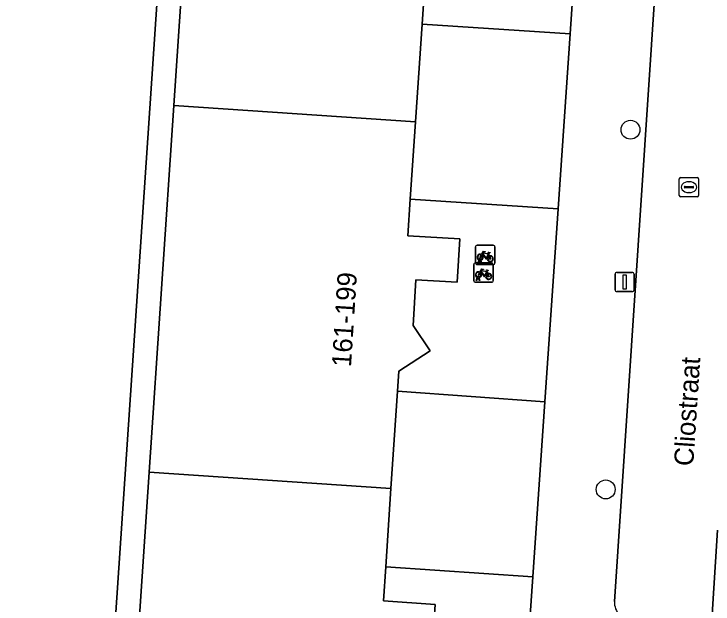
# Model space of a CAD drawing. Extents: x 161848 to 162726, y 385382 to 386521.
# Drawn here: x 161983.38 to 162019.62, y 386361.99 to 386392.56 of the extents above; entities that cross this region are included whole.
import ezdxf

# ---------------------------------------------------------------- set-up
doc = ezdxf.new("R2010")
doc.units = 0
for name, color, linetype in [('IMGEO_Boom', 7, 'Continuous'), ('IMGEO_Fietsenrek', 7, 'Continuous'), ('IMGEO_Groenvoorziening', 7, 'Continuous'), ('IMGEO_Lichtmast', 7, 'Continuous'), ('IMGEO_Openbare_ruimte_label', 7, 'Continuous'), ('IMGEO_Pand', 7, 'Continuous'), ('IMGEO_Pand_nummerreeks', 7, 'Continuous'), ('IMGEO_Rijbaan_lokaal_open', 7, 'Continuous'), ('IMGEO_Rioolput', 7, 'Continuous'), ('IMGEO_Voetpad_open', 7, 'Continuous')]:
    doc.layers.add(name, color=color, linetype=linetype)

msp = doc.modelspace()

# ---------------------------------------------------------------- linework, layer by layer
at = {"layer": 'IMGEO_Boom'}
for centre in [(162015.338, 386386.561), (162014.053, 386367.925)]:
    msp.add_circle(centre, 0.489, dxfattribs=at)
at = {"layer": 'IMGEO_Fietsenrek'}
for p, q in [((162007.307, 386379.648), (162007.307, 386380.489)), ((162007.307, 386380.489), (162007.307, 386379.648)), ((162007.382, 386380.573), (162008.223, 386380.573)), ((162008.223, 386380.573), (162007.382, 386380.573)), ((162008.307, 386380.498), (162008.307, 386379.657)), ((162008.307, 386379.657), (162008.307, 386380.498)), ((162007.994, 386380.122), (162008.03, 386380.027)), ((162007.434, 386379.657), (162007.473, 386379.817)), ((162007.503, 386379.805), (162007.468, 386379.657)), ((162007.545, 386379.829), (162007.544, 386379.833)), ((162007.586, 386379.657), (162007.552, 386379.799)), ((162007.576, 386379.84), (162007.577, 386379.833)), ((162007.584, 386379.803), (162007.619, 386379.657)), ((162007.217, 386378.736), (162007.217, 386379.577)), ((162007.217, 386379.577), (162007.217, 386378.736)), ((162007.292, 386379.661), (162008.133, 386379.661)), ((162008.133, 386379.661), (162007.292, 386379.661)), ((162008.232, 386379.573), (162007.391, 386379.573)), ((162007.391, 386379.573), (162008.232, 386379.573)), ((162007.468, 386379.657), (162007.434, 386379.657)), ((162007.619, 386379.657), (162007.586, 386379.657)), ((162008.217, 386379.586), (162008.217, 386378.745)), ((162008.217, 386378.745), (162008.217, 386379.586)), ((162007.904, 386379.21), (162007.94, 386379.115)), ((162008.142, 386378.661), (162007.301, 386378.661)), ((162007.301, 386378.661), (162008.142, 386378.661)), ((162007.344, 386378.745), (162007.383, 386378.905)), ((162007.378, 386378.745), (162007.344, 386378.745)), ((162007.413, 386378.893), (162007.378, 386378.745)), ((162007.455, 386378.917), (162007.454, 386378.921)), ((162007.496, 386378.745), (162007.462, 386378.887)), ((162007.486, 386378.928), (162007.487, 386378.921)), ((162007.494, 386378.891), (162007.529, 386378.745)), ((162007.529, 386378.745), (162007.496, 386378.745))]:
    msp.add_line(p, q, dxfattribs=at)
for points in [[(162007.641, 386380.047), (162007.589, 386379.957), (162007.549, 386379.932), (162007.55, 386379.979), (162007.605, 386380.073)], [(162007.62, 386380.099), (162007.715, 386380.263), (162007.801, 386380.249), (162007.803, 386380.24), (162007.747, 386380.229), (162007.72, 386380.184), (162007.976, 386380.143)], [(162007.916, 386379.855), (162007.866, 386379.855), (162007.675, 386380.106), (162007.656, 386380.074)], [(162007.963, 386380.118), (162007.706, 386380.159), (162007.689, 386380.13), (162007.856, 386379.91), (162007.963, 386380.118)], [(162008.011, 386380.02), (162007.981, 386380.097), (162007.872, 386379.879), (162007.915, 386379.879)], [(162007.976, 386380.143), (162008.001, 386380.192), (162007.995, 386380.196), (162007.972, 386380.2), (162007.96, 386380.207), (162007.959, 386380.21), (162007.961, 386380.215), (162008.056, 386380.2), (162008.058, 386380.19), (162008.048, 386380.177), (162008.036, 386380.171), (162008.022, 386380.177), (162007.994, 386380.122)], [(162007.945, 386379.879), (162008.065, 386379.878), (162008.021, 386379.992)], [(162008.041, 386379.999), (162008.096, 386379.854), (162007.946, 386379.854)], [(162007.53, 386379.187), (162007.625, 386379.351), (162007.711, 386379.337), (162007.713, 386379.328), (162007.657, 386379.317), (162007.63, 386379.272), (162007.886, 386379.231)], [(162007.551, 386379.135), (162007.499, 386379.045), (162007.459, 386379.02), (162007.46, 386379.067), (162007.515, 386379.161)], [(162007.826, 386378.943), (162007.776, 386378.943), (162007.585, 386379.194), (162007.566, 386379.162)], [(162007.873, 386379.206), (162007.616, 386379.247), (162007.599, 386379.218), (162007.766, 386378.998), (162007.873, 386379.206)], [(162007.921, 386379.108), (162007.891, 386379.185), (162007.782, 386378.967), (162007.825, 386378.967)], [(162007.855, 386378.967), (162007.975, 386378.966), (162007.931, 386379.08)], [(162007.951, 386379.087), (162008.006, 386378.942), (162007.856, 386378.942)], [(162007.886, 386379.231), (162007.911, 386379.28), (162007.905, 386379.284), (162007.882, 386379.288), (162007.87, 386379.295), (162007.869, 386379.298), (162007.871, 386379.303), (162007.966, 386379.288), (162007.968, 386379.278), (162007.958, 386379.265), (162007.946, 386379.259), (162007.932, 386379.265), (162007.904, 386379.21)]]:
    msp.add_lwpolyline(points, dxfattribs=at)
for centre, radius, start, end in [((162007.385, 386380.495), 0.0779, 92.4484, 184.2845), ((162007.385, 386380.495), 0.0779, 92.4484, 184.2845), ((162008.229, 386380.495), 0.0779, 2.4484, 94.2845), ((162008.229, 386380.495), 0.0779, 2.4484, 94.2845), ((162007.547, 386379.958), 0.159, 62.6766, 242.1369), ((162007.547, 386379.958), 0.129, 63.3192, 238.903), ((162007.547, 386379.958), 0.159, 283.5766, 46.6042), ((162007.527, 386379.829), 0.0499, 12.8025, 158.6934), ((162007.547, 386379.958), 0.159, 253.9967, 271.7867), ((162007.527, 386379.829), 0.0174, 12.8025, 163.4502), ((162007.547, 386379.958), 0.129, 253.415, 269.0204), ((162007.547, 386379.958), 0.129, 283.6043, 43.4302), ((162008.074, 386379.874), 0.159, 113.3408, 178.3217), ((162008.074, 386379.874), 0.159, 187.0065, 105.7708), ((162008.074, 386379.874), 0.129, 113.923, 177.9556), ((162008.074, 386379.874), 0.129, 188.6715, 104.5883), ((162007.295, 386379.583), 0.0779, 92.4484, 184.2845), ((162007.295, 386379.583), 0.0779, 92.4484, 184.2845), ((162007.385, 386379.651), 0.0779, 182.4484, 274.2845), ((162007.385, 386379.651), 0.0779, 182.4484, 274.2845), ((162008.139, 386379.583), 0.0779, 2.4484, 94.2845), ((162008.139, 386379.583), 0.0779, 2.4484, 94.2845), ((162008.229, 386379.651), 0.0779, 272.4484, 4.2845), ((162008.229, 386379.651), 0.0779, 272.4484, 4.2845), ((162007.457, 386379.046), 0.159, 62.6766, 242.1369), ((162007.457, 386379.046), 0.129, 63.3192, 238.903), ((162007.437, 386378.917), 0.0499, 12.8025, 158.6934), ((162007.457, 386379.046), 0.129, 283.6043, 43.4302), ((162007.457, 386379.046), 0.159, 283.5766, 46.6042), ((162007.984, 386378.962), 0.159, 113.3408, 178.3217), ((162007.984, 386378.962), 0.159, 187.0065, 105.7708), ((162007.984, 386378.962), 0.129, 113.923, 177.9556), ((162007.984, 386378.962), 0.129, 188.6715, 104.5883), ((162007.295, 386378.739), 0.0779, 182.4484, 274.2845), ((162007.295, 386378.739), 0.0779, 182.4484, 274.2845), ((162007.457, 386379.046), 0.159, 253.9967, 271.7867), ((162007.437, 386378.917), 0.0174, 12.8025, 163.4502), ((162007.457, 386379.046), 0.129, 253.415, 269.0204), ((162008.139, 386378.739), 0.0779, 272.4484, 4.2845), ((162008.139, 386378.739), 0.0779, 272.4484, 4.2845)]:
    msp.add_arc(centre, radius, start, end, dxfattribs=at)
at = {"layer": 'IMGEO_Groenvoorziening'}
for points in [[(161993.084, 386427.124), (161994.181, 386427.051), (162000, 386426.662), (162007.758, 386426.144), (162014.56, 386425.727), (162014.963, 386431.595), (162011.405, 386431.844), (161994.386, 386432.611), (161986.765, 386432.778), (161980.695, 386412.574), (161978.079, 386320.579), (161977.478, 386299.438), (161974.923, 386275.344), (161974.364, 386269.813), (162000, 386267.999), (162004.143, 386267.706), (162005.062, 386280.913), (162005.226, 386283.541), (162000, 386283.947), (161983.468, 386285.233), (161983.954, 386291.878), (161985.856, 386320.057)], [(162003.919, 386382.956), (162011.586, 386382.462), (162012.21, 386391.535), (162004.534, 386392.031), (162004.191, 386386.971)], [(162002.647, 386363.912), (162010.275, 386363.392), (162010.899, 386372.469), (162003.261, 386373.019), (162002.921, 386367.969)]]:
    msp.add_lwpolyline(points, close=True, dxfattribs=at)
at = {"layer": 'IMGEO_Lichtmast'}
for p, q in [((162014.539, 386378.273), (162014.539, 386379.073)), ((162014.539, 386379.073), (162014.539, 386378.273)), ((162014.639, 386379.173), (162015.429, 386379.173)), ((162015.429, 386379.173), (162014.639, 386379.173)), ((162015.529, 386379.073), (162015.529, 386378.273)), ((162015.529, 386378.273), (162015.529, 386379.073)), ((162015.429, 386378.173), (162014.639, 386378.173)), ((162014.639, 386378.173), (162015.429, 386378.173))]:
    msp.add_line(p, q, dxfattribs=at)
msp.add_lwpolyline([(162014.959, 386379.048), (162015.109, 386379.048), (162015.109, 386378.298), (162014.959, 386378.298), (162014.959, 386379.048)], dxfattribs=at)
for centre, start, end in [((162014.639, 386379.073), 90, 180), ((162014.639, 386379.073), 90, 180), ((162015.429, 386379.073), 0, 90), ((162015.429, 386379.073), 360, 90), ((162014.639, 386378.273), 180, 270), ((162014.639, 386378.273), 180, 270), ((162015.429, 386378.273), 270, 0), ((162015.429, 386378.273), 270, 0)]:
    msp.add_arc(centre, 0.1, start, end, dxfattribs=at)
at = {"layer": 'IMGEO_Pand'}
for points in [[(161991.667, 386387.814), (162004.191, 386386.971), (162004.534, 386392.031), (162004.604, 386393.06), (162006.19, 386394.056), (162005.321, 386395.398), (162005.482, 386397.773), (162007.606, 386397.633), (162007.767, 386400.008), (162005.083, 386400.185), (162005.208, 386402.013), (162005.478, 386405.972), (161992.945, 386406.816)], [(161990.388, 386368.813), (162002.921, 386367.969), (162003.261, 386373.019), (162003.331, 386374.049), (162004.949, 386375.102), (162004.066, 386376.426), (162004.209, 386378.781), (162006.35, 386378.658), (162006.486, 386380.913), (162003.791, 386381.067), (162003.919, 386382.956), (162004.191, 386386.971), (161991.667, 386387.814)], [(161989.11, 386349.811), (162001.67, 386348.966), (162002, 386353.908), (162002.082, 386355.126), (162003.658, 386356.13), (162002.804, 386357.471), (162002.931, 386359.828), (162005.056, 386359.674), (162005.221, 386361.962), (162002.528, 386362.156), (162002.647, 386363.912), (162002.921, 386367.969), (161990.388, 386368.813)]]:
    msp.add_lwpolyline(points, close=True, dxfattribs=at)
at = {"layer": 'IMGEO_Rijbaan_lokaal_open'}
for points in [[(162017.657, 386409.433), (162014.507, 386362.125)], [(162019.847, 386365.806), (162018.993, 386352.156)], [(162018.993, 386352.156), (162019.847, 386365.806)]]:
    msp.add_lwpolyline(points, dxfattribs=at)
msp.add_arc((162015.477, 386362.084), 0.971, 177.5606, 223.8677, dxfattribs=at)
at = {"layer": 'IMGEO_Rioolput'}
for p, q in [((162017.946, 386384.086), (162018.798, 386384.086)), ((162017.871, 386383.16), (162017.871, 386384.012)), ((162018.359, 386383.866), (162018.384, 386383.866)), ((162018.872, 386384.012), (162018.872, 386383.16)), ((162018.13, 386383.58), (162018.13, 386383.592)), ((162018.568, 386383.543), (162018.17, 386383.543)), ((162018.173, 386383.629), (162018.571, 386383.629)), ((162018.614, 386383.592), (162018.614, 386383.58)), ((162018.798, 386383.086), (162017.946, 386383.086)), ((162018.382, 386383.306), (162018.357, 386383.306))]:
    msp.add_line(p, q, dxfattribs=at)
for points in [[(162017.946, 386384.086), (162018.798, 386384.086)], [(162017.871, 386383.16), (162017.871, 386384.012)], [(162018.872, 386384.012), (162018.872, 386383.16)], [(162018.798, 386383.086), (162017.946, 386383.086)]]:
    msp.add_lwpolyline(points, dxfattribs=at)
for centre, radius, start, end in [((162017.948, 386384.01), 0.0765, 91.552, 178.448), ((162017.948, 386384.01), 0.0765, 91.552, 178.448), ((162018.796, 386384.01), 0.0765, 1.552, 88.448), ((162018.796, 386384.01), 0.0765, 1.552, 88.448), ((162018.17, 386383.589), 0.0403, 85.8775, 175.7526), ((162018.167, 386383.579), 0.0366, 178.938, 274.7102), ((162018.571, 386383.586), 0.043, 264.8664, 352.4533), ((162018.575, 386383.591), 0.0386, 1.7309, 96.639), ((162017.948, 386383.162), 0.0765, 181.552, 268.448), ((162017.948, 386383.162), 0.0765, 181.552, 268.448), ((162018.796, 386383.162), 0.0765, 271.552, 358.448), ((162018.796, 386383.162), 0.0765, 271.552, 358.448)]:
    msp.add_arc(centre, radius, start, end, dxfattribs=at)
for centre, major_axis, ratio, start_param, end_param in [((162018.358, 386383.586), (-0.387, 0.002), 0.722429, 4.712389, 7.853982), ((162018.383, 386383.586), (-0.39, 0.002), 0.717154, 1.570796, 4.712389)]:
    msp.add_ellipse(centre, major_axis=major_axis, ratio=ratio, start_param=start_param, end_param=end_param, dxfattribs=at)
at = {"layer": 'IMGEO_Voetpad_open'}
for points in [[(162017.802, 386431.396), (162017.671, 386431.405), (162017.567, 386431.412), (162014.963, 386431.595), (162014.56, 386425.727), (162014.19, 386420.343), (162013.501, 386410.323), (162012.893, 386401.481), (162012.21, 386391.535), (162011.586, 386382.462), (162010.899, 386372.469), (162010.275, 386363.392), (162009.593, 386353.468), (162009.038, 386344.583), (162008.402, 386334.395), (162007.843, 386325.451), (162007.212, 386315.343), (162006.654, 386306.398), (162006.029, 386296.392), (162005.655, 386290.399), (162005.226, 386283.541), (162005.062, 386280.913), (162004.143, 386267.706), (162007.247, 386267.487)], [(161993.084, 386427.124), (161985.856, 386320.057)], [(161989.11, 386349.811), (161990.388, 386368.813), (161991.667, 386387.814), (161992.945, 386406.816), (161994.149, 386426.193), (161994.181, 386427.051)], [(162014.507, 386362.125), (162017.657, 386409.433)]]:
    msp.add_lwpolyline(points, dxfattribs=at)
for points in [[(162012.893, 386401.481), (162005.208, 386402.013), (162005.083, 386400.185), (162007.767, 386400.008), (162007.606, 386397.633), (162005.482, 386397.773), (162005.321, 386395.398), (162006.19, 386394.056), (162004.604, 386393.06), (162004.534, 386392.031), (162012.21, 386391.535)], [(162011.586, 386382.462), (162003.919, 386382.956), (162003.791, 386381.067), (162006.486, 386380.913), (162006.35, 386378.658), (162004.209, 386378.781), (162004.066, 386376.426), (162004.949, 386375.102), (162003.331, 386374.049), (162003.261, 386373.019), (162010.899, 386372.469)], [(162010.275, 386363.392), (162002.647, 386363.912), (162002.528, 386362.156), (162005.221, 386361.962), (162005.056, 386359.674), (162002.931, 386359.828), (162002.804, 386357.471), (162003.658, 386356.13), (162002.082, 386355.126), (162002, 386353.908), (162009.593, 386353.468)]]:
    msp.add_lwpolyline(points, close=True, dxfattribs=at)
msp.add_arc((162015.477, 386362.084), 0.971, 177.5606, 223.8677, dxfattribs=at)

# ---------------------------------------------------------------- texts
at = {"layer": 'IMGEO_Openbare_ruimte_label'}
msp.add_text('Cliostraat', height=1, rotation=86.2164, dxfattribs=at).set_placement((162018.588, 386369.11))
at = {"layer": 'IMGEO_Pand_nummerreeks'}
msp.add_text('161-199', height=1, rotation=86.3301, dxfattribs=at).set_placement((162000.847, 386374.248))

doc.saveas('drawing.dxf')
